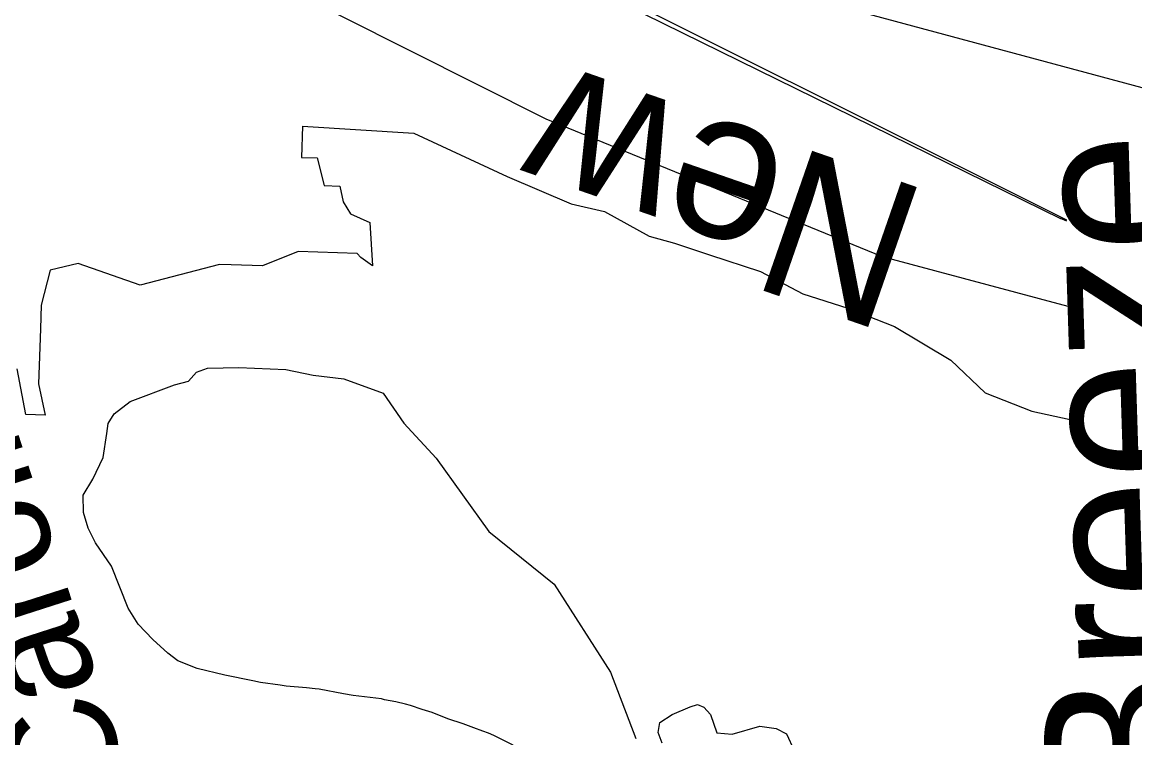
# Model space of a CAD drawing. Extents: x 2308163 to 2335412, y -96774 to 127732.
# Drawn here: x 2326312.3 to 2326403.4, y 123213.2 to 123271.9 of the extents above; entities that cross this region are included whole.
import ezdxf

# ---------------------------------------------------------------- set-up
doc = ezdxf.new("R2010")
doc.units = 0
for name, color, linetype in [('Old_Level_19', 7, 'Continuous'), ('Old_Level_21', 7, 'Continuous'), ('Old_Level_52', 7, 'Continuous'), ('Old_Level_60', 7, 'Continuous'), ('Old_Level_61', 7, 'Continuous'), ('Old_Level_63', 7, 'Continuous'), ('Old_Level_9', 7, 'Continuous')]:
    doc.layers.add(name, color=color, linetype=linetype)

msp = doc.modelspace()

# ---------------------------------------------------------------- linework, layer by layer
at = {"layer": 'Old_Level_52'}
msp.add_lwpolyline([(2326397.867, 123255.633), (2326352.458, 123278.367)], dxfattribs=at)
at = {"layer": 'Old_Level_60'}
for points in [[(2326302.053, 123273.668), (2326307.94, 123277.658), (2326313.911, 123279.085), (2326320.044, 123279.282), (2326325.917, 123277.855), (2326333.478, 123278.002), (2326338.394, 123278.445), (2326343.958, 123279.885), (2326346.609, 123279.794), (2326350.857, 123278.627), (2326397.35, 123255.76)], [(2326335.258, 123263.345), (2326335.169, 123260.775), (2326336.455, 123260.731), (2326337.02, 123258.46), (2326338.305, 123258.416), (2326338.582, 123257.12), (2326339.191, 123256.134), (2326340.776, 123255.436), (2326340.976, 123251.891), (2326340.034, 123252.567), (2326339.723, 123252.899), (2326334.903, 123253.066), (2326331.967, 123251.88), (2326329.396, 123251.969), (2326328.432, 123252.002), (2326321.939, 123250.297), (2326316.853, 123252.08), (2326314.581, 123251.515), (2326313.839, 123248.646), (2326313.773, 123246.719), (2326313.618, 123242.222), (2326314.172, 123239.63), (2326312.565, 123239.685), (2326311.865, 123243.446)], [(2326335.258, 123263.345), (2326344.369, 123262.75), (2326352.009, 123259.209), (2326357.268, 123256.959), (2326359.996, 123256.347), (2326363.646, 123254.326), (2326365.728, 123253.736), (2326368.605, 123252.773), (2326372.763, 123251.425), (2326376.257, 123249.577), (2326379.937, 123248.419), (2326383.765, 123246.905), (2326388.36, 123244.16), (2326391.179, 123241.476), (2326395.008, 123239.962), (2326398.145, 123239.294)], [(2326397.869, 123255.532), (2326397.35, 123255.76)]]:
    msp.add_lwpolyline(points, dxfattribs=at)
at = {"layer": 'Old_Level_61'}
for points in [[(2326397.988, 123248.538), (2326382.782, 123252.632), (2326355.222, 123263.914), (2326332.882, 123275.179), (2326332.198, 123275.273), (2326331.811, 123275.433), (2326326.213, 123276.13)], [(2326352.521, 123212.592), (2326350.926, 123213.369), (2326350.482, 123213.562), (2326350.036, 123213.735), (2326349.277, 123214), (2326348.417, 123214.334), (2326347.147, 123214.759), (2326345.862, 123215.276), (2326345.043, 123215.512), (2326344.082, 123215.83), (2326343.684, 123215.945), (2326342.9, 123216.135), (2326341.954, 123216.305), (2326341.728, 123216.394), (2326339.402, 123216.672), (2326338.6, 123216.802), (2326336.604, 123217.165), (2326336.293, 123217.206), (2326335.574, 123217.287), (2326333.912, 123217.421), (2326333.411, 123217.504), (2326331.808, 123217.722), (2326331.183, 123217.86), (2326328.888, 123218.326), (2326326.624, 123218.866), (2326325.033, 123219.51), (2326324.2, 123220.123), (2326322.969, 123221.258), (2326321.792, 123222.518), (2326320.96, 123223.828), (2326319.594, 123227.248), (2326318.295, 123229.168), (2326317.696, 123230.378), (2326317.307, 123231.651), (2326317.263, 123233.071), (2326318.07, 123234.394), (2326318.918, 123236.169), (2326319.222, 123238.13), (2326319.33, 123238.965), (2326319.825, 123239.75), (2326321.123, 123240.752), (2326324.751, 123242.136), (2326325.902, 123242.432), (2326326.557, 123243.166), (2326327.467, 123243.496), (2326330.033, 123243.55), (2326333.884, 123243.376), (2326336.126, 123242.918), (2326338.619, 123242.623), (2326341.856, 123241.45), (2326343.549, 123238.978), (2326346.2, 123236.127), (2326350.521, 123230.115), (2326355.87, 123225.794), (2326360.472, 123218.562), (2326362.549, 123213.145)], [(2326364.719, 123212.745), (2326364.385, 123213.621), (2326364.535, 123214.454), (2326365.527, 123215.09), (2326367.005, 123215.731), (2326367.618, 123215.923), (2326368.136, 123215.712), (2326368.681, 123215.109), (2326369.195, 123213.607), (2326370.445, 123213.498), (2326372.731, 123214.151), (2326374.058, 123213.958), (2326374.893, 123213.517), (2326375.533, 123212.159)]]:
    msp.add_lwpolyline(points, dxfattribs=at)
at = {"layer": 'Old_Level_63'}
msp.add_lwpolyline([(2326475.802, 123239.363), (2326422.136, 123261.609), (2325934.095, 123392.922)], dxfattribs=at)

# ---------------------------------------------------------------- texts
at = {"layer": 'Old_Level_19'}
msp.add_text('New ', height=12.1455, rotation=160.87054, dxfattribs=at).set_placement((2326386.834, 123257.906))
at = {"layer": 'Old_Level_21'}
msp.add_text('Carolina Beach Inlet', height=8.85406, rotation=107.83454, dxfattribs=at).set_placement((2326321.212, 123209.328))
at = {"layer": 'Old_Level_9'}
msp.add_text('Sea Breeze', height=13.1951, rotation=91.80479, dxfattribs=at).set_placement((2326410.523, 123170.819))

doc.saveas('drawing.dxf')
